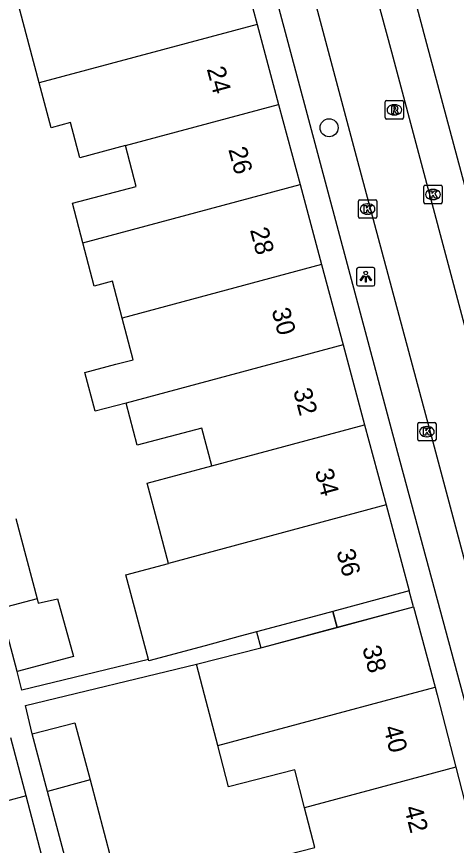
# Model space of a CAD drawing. Extents: x 162542 to 163144, y 380786 to 381511.
# Drawn here: x 162970.85 to 162994.8, y 380991.8 to 381036.9 of the extents above; entities that cross this region are included whole.
import ezdxf

# ---------------------------------------------------------------- set-up
doc = ezdxf.new("R2010")
doc.units = 0
for name, color, linetype in [('IMGEO_Boom', 7, 'Continuous'), ('IMGEO_Kolk', 7, 'Continuous'), ('IMGEO_Lichtpunt', 7, 'Continuous'), ('IMGEO_Pand', 7, 'Continuous'), ('IMGEO_Pand_nummerreeks', 7, 'Continuous'), ('IMGEO_Pand_overbouw', 7, 'Continuous'), ('IMGEO_Rijbaan_lokaal_open', 7, 'Continuous'), ('IMGEO_Rioolput', 7, 'Continuous'), ('IMGEO_Voetpad_open', 7, 'Continuous')]:
    doc.layers.add(name, color=color, linetype=linetype)

msp = doc.modelspace()

# ---------------------------------------------------------------- linework, layer by layer
at = {"layer": 'IMGEO_Boom'}
msp.add_circle((162987.863, 381030.846), 0.489, dxfattribs=at)
at = {"layer": 'IMGEO_Kolk'}
for p, q in [((162993.021, 381026.791), (162993.021, 381027.643)), ((162993.096, 381027.717), (162993.948, 381027.717)), ((162993.509, 381027.497), (162993.534, 381027.497)), ((162994.022, 381027.643), (162994.022, 381026.791)), ((162989.534, 381026.922), (162990.386, 381026.922)), ((162993.532, 381026.937), (162993.507, 381026.937)), ((162989.459, 381025.996), (162989.459, 381026.848)), ((162989.947, 381026.702), (162989.972, 381026.702)), ((162990.46, 381026.848), (162990.46, 381025.996)), ((162993.948, 381026.717), (162993.096, 381026.717)), ((162989.97, 381026.142), (162989.945, 381026.142)), ((162990.386, 381025.922), (162989.534, 381025.922)), ((162992.687, 381013.889), (162992.687, 381014.741)), ((162992.762, 381014.815), (162993.614, 381014.815)), ((162993.688, 381014.741), (162993.688, 381013.889)), ((162993.175, 381014.595), (162993.2, 381014.595)), ((162993.198, 381014.035), (162993.173, 381014.035)), ((162993.614, 381013.815), (162992.762, 381013.815))]:
    msp.add_line(p, q, dxfattribs=at)
for points in [[(162993.021, 381026.791), (162993.021, 381027.643)], [(162993.096, 381027.717), (162993.948, 381027.717)], [(162993.342, 381027.417), (162993.465, 381027.417), (162993.465, 381027.266), (162993.595, 381027.417), (162993.759, 381027.417), (162993.613, 381027.266), (162993.766, 381027.017), (162993.614, 381027.017), (162993.529, 381027.181), (162993.465, 381027.114), (162993.465, 381027.017), (162993.342, 381027.017), (162993.342, 381027.417)], [(162994.022, 381027.643), (162994.022, 381026.791)], [(162989.534, 381026.922), (162990.386, 381026.922)], [(162989.459, 381025.996), (162989.459, 381026.848)], [(162989.78, 381026.622), (162989.903, 381026.622), (162989.903, 381026.471), (162990.033, 381026.622), (162990.197, 381026.622), (162990.051, 381026.471), (162990.204, 381026.222), (162990.052, 381026.222), (162989.967, 381026.386), (162989.903, 381026.319), (162989.903, 381026.222), (162989.78, 381026.222), (162989.78, 381026.622)], [(162990.46, 381026.848), (162990.46, 381025.996)], [(162993.948, 381026.717), (162993.096, 381026.717)], [(162990.386, 381025.922), (162989.534, 381025.922)], [(162992.687, 381013.889), (162992.687, 381014.741)], [(162992.762, 381014.815), (162993.614, 381014.815)], [(162993.688, 381014.741), (162993.688, 381013.889)], [(162993.008, 381014.515), (162993.131, 381014.515), (162993.131, 381014.364), (162993.261, 381014.515), (162993.425, 381014.515), (162993.279, 381014.364), (162993.432, 381014.115), (162993.28, 381014.115), (162993.195, 381014.279), (162993.131, 381014.212), (162993.131, 381014.115), (162993.008, 381014.115), (162993.008, 381014.515)], [(162993.614, 381013.815), (162992.762, 381013.815)]]:
    msp.add_lwpolyline(points, dxfattribs=at)
for centre, start, end in [((162993.098, 381027.641), 91.552, 178.448), ((162993.098, 381027.641), 91.552, 178.448), ((162993.946, 381027.641), 1.552, 88.448), ((162993.946, 381027.641), 1.552, 88.448), ((162989.536, 381026.846), 91.552, 178.448), ((162989.536, 381026.846), 91.552, 178.448), ((162990.384, 381026.846), 1.552, 88.448), ((162990.384, 381026.846), 1.552, 88.448), ((162993.098, 381026.793), 181.552, 268.448), ((162993.098, 381026.793), 181.552, 268.448), ((162993.946, 381026.793), 271.552, 358.448), ((162993.946, 381026.793), 271.552, 358.448), ((162989.536, 381025.998), 181.552, 268.448), ((162989.536, 381025.998), 181.552, 268.448), ((162990.384, 381025.998), 271.552, 358.448), ((162990.384, 381025.998), 271.552, 358.448), ((162992.764, 381014.739), 91.552, 178.448), ((162992.764, 381014.739), 91.552, 178.448), ((162993.612, 381014.739), 1.552, 88.448), ((162993.612, 381014.739), 1.552, 88.448), ((162992.764, 381013.891), 181.552, 268.448), ((162992.764, 381013.891), 181.552, 268.448), ((162993.612, 381013.891), 271.552, 358.448), ((162993.612, 381013.891), 271.552, 358.448)]:
    msp.add_arc(centre, 0.0765, start, end, dxfattribs=at)
for centre, major_axis, ratio, start_param, end_param in [((162993.508, 381027.217), (-0.387, 0.002), 0.722429, 4.712389, 7.853982), ((162993.533, 381027.217), (-0.39, 0.002), 0.717154, 1.570796, 4.712389), ((162989.946, 381026.422), (-0.387, 0.002), 0.722429, 4.712389, 7.853982), ((162989.971, 381026.422), (-0.39, 0.002), 0.717154, 1.570796, 4.712389), ((162993.174, 381014.315), (-0.387, 0.002), 0.722429, 4.712389, 7.853982), ((162993.199, 381014.315), (-0.39, 0.002), 0.717154, 1.570796, 4.712389)]:
    msp.add_ellipse(centre, major_axis=major_axis, ratio=ratio, start_param=start_param, end_param=end_param, dxfattribs=at)
at = {"layer": 'IMGEO_Lichtpunt'}
for p, q in [((162989.362, 381023.148), (162989.362, 381022.341)), ((162989.362, 381023.148), (162989.362, 381022.341)), ((162990.264, 381023.243), (162989.456, 381023.243)), ((162990.264, 381023.243), (162989.456, 381023.243)), ((162990.358, 381022.341), (162990.358, 381023.148)), ((162990.358, 381022.341), (162990.358, 381023.148)), ((162989.456, 381022.247), (162990.264, 381022.247)), ((162989.456, 381022.247), (162990.264, 381022.247))]:
    msp.add_line(p, q, dxfattribs=at)
for points in [[(162989.736, 381022.812), (162989.775, 381022.784), (162989.587, 381022.522), (162989.549, 381022.549), (162989.736, 381022.812)], [(162989.838, 381022.764), (162989.885, 381022.764), (162989.885, 381022.442), (162989.838, 381022.442), (162989.838, 381022.764)], [(162989.948, 381022.784), (162989.986, 381022.811), (162990.173, 381022.549), (162990.134, 381022.521), (162989.948, 381022.784)]]:
    msp.add_lwpolyline(points, dxfattribs=at)
msp.add_circle((162989.861, 381022.946), 0.0994, dxfattribs=at)
for centre, start, end in [((162989.456, 381023.148), 90, 180), ((162989.456, 381023.148), 90, 180), ((162990.264, 381023.148), 0, 90), ((162990.264, 381023.148), 0, 90), ((162989.456, 381022.341), 180, 270), ((162989.456, 381022.341), 180, 270), ((162990.264, 381022.341), 270, 0), ((162990.264, 381022.341), 270, 360)]:
    msp.add_arc(centre, 0.0946, start, end, dxfattribs=at)
at = {"layer": 'IMGEO_Pand'}
for points in [[(162982.767, 381040.836), (162983.941, 381036.471)], [(162972.081, 381033.283), (162971.536, 381035.346), (162970.957, 381037.537), (162970.188, 381037.334), (162970.158, 381037.445)], [(162983.941, 381036.471), (162972.081, 381033.283)], [(162983.941, 381036.471), (162985.111, 381032.114)], [(162976.779, 381029.876), (162974.299, 381029.21), (162973.783, 381031.13), (162972.724, 381030.851), (162972.081, 381033.283)], [(162976.779, 381029.876), (162985.111, 381032.114)], [(162985.111, 381032.114), (162986.282, 381027.758)], [(162974.461, 381024.583), (162973.891, 381026.74), (162977.366, 381027.657), (162976.779, 381029.876)], [(162974.461, 381024.583), (162986.282, 381027.758)], [(162986.282, 381027.758), (162987.453, 381023.401)], [(162976.593, 381020.484), (162976.062, 381022.495), (162975.081, 381022.236), (162974.461, 381024.583)], [(162987.453, 381023.401), (162976.593, 381020.484)], [(162987.453, 381023.401), (162988.624, 381019.045)], [(162976.813, 381015.873), (162975.12, 381015.425), (162974.564, 381017.532), (162976.256, 381017.979), (162977.19, 381018.226), (162976.593, 381020.484)], [(162988.624, 381019.045), (162976.813, 381015.873)], [(162988.624, 381019.045), (162989.794, 381014.689)], [(162981.478, 381012.455), (162980.935, 381014.51), (162977.418, 381013.581), (162976.813, 381015.873)], [(162981.478, 381012.455), (162989.794, 381014.689)], [(162989.794, 381014.689), (162990.965, 381010.332)], [(162979.116, 381007.149), (162978.556, 381009.268), (162977.964, 381011.511), (162981.478, 381012.455)], [(162990.965, 381010.332), (162979.116, 381007.149)], [(162990.965, 381010.332), (162992.222, 381005.655)], [(162970.812, 381009.59), (162971.964, 381005.228)], [(162978.036, 381001.924), (162976.8, 381006.527), (162979.116, 381007.149)], [(162992.222, 381005.655), (162987.393, 381004.358), (162983.91, 381003.421), (162983.025, 381003.183), (162981.118, 381002.67), (162978.057, 381001.847), (162978.036, 381001.924)], [(162971.964, 381005.228), (162969.969, 381004.692)], [(162971.964, 381005.228), (162972.029, 381004.982), (162973.08, 381005.219), (162973.94, 381002.079), (162970.883, 381001.263)], [(162970.883, 381001.263), (162969.969, 381004.692)], [(162980.646, 381001.666), (162984.14, 381002.551), (162987.627, 381003.489), (162992.456, 381004.786)], [(162992.456, 381004.786), (162993.631, 381000.415)], [(162981.797, 380997.235), (162981.079, 381000), (162980.646, 381001.666)], [(162981.797, 380997.235), (162992.087, 381000), (162993.631, 381000.415)], [(162993.631, 381000.415), (162993.742, 381000), (162994.76, 380996.055)], [(162971.705, 380997.867), (162974.025, 380998.482), (162974.846, 380995.367)], [(162971.373, 380994.495), (162970.541, 380997.656)], [(162972.533, 380994.746), (162971.705, 380997.867)], [(162986.525, 380993.843), (162985.991, 380995.915), (162982.381, 380994.983), (162981.797, 380997.235)], [(162994.76, 380996.055), (162986.525, 380993.843)], [(162994.76, 380996.055), (162995.887, 380991.687)], [(162974.846, 380995.367), (162972.533, 380994.746)], [(162974.846, 380995.367), (162975.993, 380991.014)], [(162971.373, 380994.495), (162969.209, 380993.916)], [(162972.54, 380990.06), (162971.373, 380994.495)], [(162973.686, 380990.394), (162972.533, 380994.746)], [(162984.058, 380988.509), (162983.477, 380990.758), (162987.081, 380991.688), (162986.525, 380993.843)]]:
    msp.add_lwpolyline(points, dxfattribs=at)
at = {"layer": 'IMGEO_Pand_overbouw'}
for points in [[(162988.296, 381003.669), (162992.456, 381004.786), (162992.222, 381005.655), (162988.062, 381004.538)], [(162988.062, 381004.538), (162987.393, 381004.358), (162983.91, 381003.421), (162984.14, 381002.551), (162988.296, 381003.669)]]:
    msp.add_lwpolyline(points, close=True, dxfattribs=at)
at = {"layer": 'IMGEO_Rijbaan_lokaal_open'}
for points in [[(163003.342, 380989.772), (162999.787, 381003.044), (162991.279, 381034.955), (162990.072, 381039.464)], [(162986.861, 381038.573), (162989.412, 381029.037), (162993.511, 381013.755), (162999.993, 380989.471), (163000.14, 380988.922)]]:
    msp.add_lwpolyline(points, dxfattribs=at)
at = {"layer": 'IMGEO_Rioolput'}
for p, q in [((162990.994, 381032.323), (162991.846, 381032.323)), ((162990.919, 381031.397), (162990.919, 381032.249)), ((162991.407, 381032.103), (162991.432, 381032.103)), ((162991.92, 381032.249), (162991.92, 381031.397)), ((162991.43, 381031.543), (162991.405, 381031.543)), ((162991.846, 381031.323), (162990.994, 381031.323))]:
    msp.add_line(p, q, dxfattribs=at)
for points in [[(162990.994, 381032.323), (162991.846, 381032.323)], [(162990.919, 381031.397), (162990.919, 381032.249)], [(162991.508, 381032.021), (162991.256, 381032.023), (162991.256, 381031.623)], [(162991.434, 381031.942), (162991.38, 381031.942), (162991.38, 381031.861)], [(162991.92, 381032.249), (162991.92, 381031.397)], [(162991.256, 381031.623), (162991.38, 381031.623), (162991.38, 381031.785), (162991.391, 381031.785)], [(162991.38, 381031.861), (162991.432, 381031.861)], [(162991.438, 381031.756), (162991.509, 381031.623), (162991.649, 381031.623), (162991.584, 381031.749)], [(162991.846, 381031.323), (162990.994, 381031.323)]]:
    msp.add_lwpolyline(points, dxfattribs=at)
for centre, radius, start, end in [((162990.996, 381032.247), 0.0765, 91.552, 178.448), ((162990.996, 381032.247), 0.0765, 91.552, 178.448), ((162991.844, 381032.247), 0.0765, 1.552, 88.448), ((162991.844, 381032.247), 0.0765, 1.552, 88.448), ((162991.416, 381032.05), 0.19, 274.7715, 282.9687), ((162991.44, 381031.846), 0.0964, 77.0061, 93.1865), ((162991.454, 381031.903), 0.0378, 276.6634, 79.6772), ((162991.507, 381031.911), 0.109, 350.3612, 89.416), ((162991.505, 381031.911), 0.112, 277.5842, 350.9817), ((162991.39, 381031.732), 0.0533, 26.0293, 88.6989), ((162991.489, 381031.696), 0.108, 29.5134, 73.7905), ((162990.996, 381031.399), 0.0765, 181.552, 268.448), ((162990.996, 381031.399), 0.0765, 181.552, 268.448), ((162991.844, 381031.399), 0.0765, 271.552, 358.448), ((162991.844, 381031.399), 0.0765, 271.552, 358.448)]:
    msp.add_arc(centre, radius, start, end, dxfattribs=at)
for centre, major_axis, ratio, start_param, end_param in [((162991.406, 381031.823), (-0.387, 0.002), 0.722429, 4.712389, 7.853982), ((162991.431, 381031.823), (-0.39, 0.002), 0.717154, 1.570796, 4.712389)]:
    msp.add_ellipse(centre, major_axis=major_axis, ratio=ratio, start_param=start_param, end_param=end_param, dxfattribs=at)
at = {"layer": 'IMGEO_Voetpad_open'}
for points in [[(162979.22, 381087.75), (162985.284, 381065.06), (162993.168, 381035.439), (163001.717, 381003.588), (163008.155, 380979.475), (163012.239, 380964.181)], [(163005.41, 380961.654), (163004.521, 380964.81), (162998.083, 380989.169), (162991.609, 381013.169), (162980.797, 381053.613), (162972.874, 381083.15)], [(162992.456, 381004.786), (162992.222, 381005.655)], [(162978.036, 381001.924), (162971.128, 381000.252), (162970.883, 381001.263)], [(162971.705, 380997.867), (162971.331, 380999.411), (162980.646, 381001.666)]]:
    msp.add_lwpolyline(points, dxfattribs=at)

# ---------------------------------------------------------------- texts
at = {"layer": 'IMGEO_Pand_nummerreeks'}
for s, rotation, p in [('24', 285.0423, (162981.196, 381034.049)), ('26', 285.0423, (162982.372, 381029.672)), ('28', 285.0423, (162983.548, 381025.293)), ('30', 285.0423, (162984.724, 381020.917)), ('32', 285.0423, (162985.899, 381016.546)), ('34', 285.0423, (162987.076, 381012.167)), ('36', 285.0399, (162988.252, 381007.791)), ('38', 285.0464, (162989.662, 381002.545)), ('40', 284.4713, (162990.816, 380998.21)), ('42', 284.4713, (162991.942, 380993.849))]:
    msp.add_text(s, height=1, rotation=rotation, dxfattribs=at).set_placement(p)

doc.saveas('drawing.dxf')
